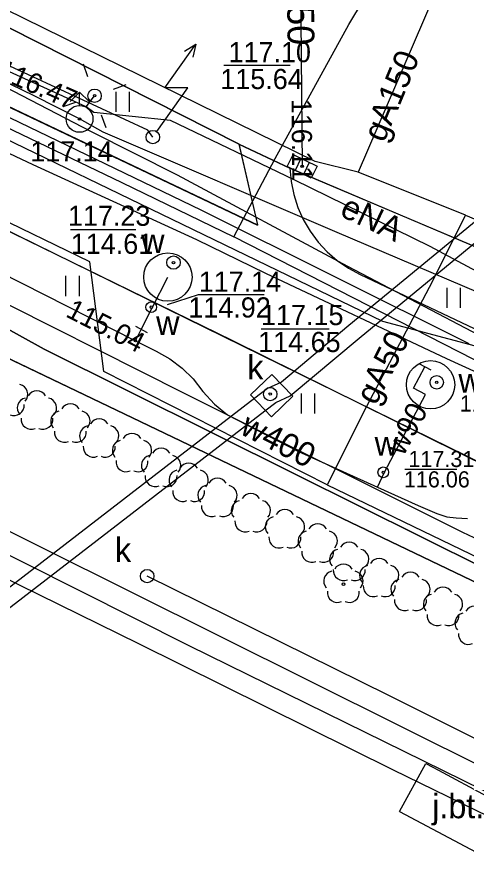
# Model space of a CAD drawing. Extents: x 6434771 to 6436222, y 5663454 to 5664782.
# Drawn here: x 6435483.58 to 6435500.32, y 5663705.54 to 5663737.33 of the extents above; entities that cross this region are included whole.
import ezdxf

# ---------------------------------------------------------------- set-up
doc = ezdxf.new("R2010")
doc.units = 0
for name, color, linetype in [('Warstwa 1', 7, 'Continuous'), ('Warstwa 10', 7, 'Continuous'), ('Warstwa 11', 7, 'Continuous'), ('Warstwa 12', 7, 'Continuous'), ('Warstwa 13', 7, 'Continuous'), ('Warstwa 14', 7, 'Continuous'), ('Warstwa 15', 7, 'Continuous'), ('Warstwa 2', 7, 'Continuous'), ('Warstwa 20', 7, 'Continuous'), ('Warstwa 4', 7, 'Continuous'), ('Warstwa 40', 7, 'Continuous'), ('Warstwa 5', 7, 'Continuous'), ('Warstwa 6', 7, 'Continuous'), ('Warstwa 7', 7, 'Continuous'), ('Warstwa 8', 7, 'Continuous'), ('Warstwa 9', 7, 'Continuous')]:
    doc.layers.add(name, color=color, linetype=linetype)

msp = doc.modelspace()

# ---------------------------------------------------------------- linework, layer by layer
at = {"layer": 'Warstwa 1'}
msp.add_line((6435473.15, 5663729.463), (6435531.111, 5663701.684), dxfattribs=at)
msp.add_line((6435473.15, 5663729.463), (6435531.111, 5663701.684), dxfattribs=at)
at = {"layer": 'Warstwa 10'}
for points in [[(6435403.954, 5663790.555), (6435398.357, 5663780.398), (6435403.321, 5663777.677), (6435413.685, 5663771.863), (6435417.767, 5663769.61), (6435419.181, 5663768.841), (6435419.178, 5663768.572), (6435417.779, 5663766.251), (6435416.436, 5663764.045), (6435415.805, 5663762.95), (6435424.17, 5663758.426), (6435441.023, 5663749.392), (6435459.53, 5663739.56), (6435466.161, 5663736.021), (6435468.237, 5663736.668), (6435470.105, 5663735.705), (6435471.762, 5663734.986), (6435483.418, 5663729.29), (6435491.577, 5663725.302), (6435503.628, 5663719.334)], [(6435380.267, 5663766.272), (6435380.58, 5663766.06), (6435389.07, 5663771.46), (6435391.75, 5663773.24), (6435394.06, 5663773.55), (6435401.19, 5663769.82), (6435418.67, 5663760.32), (6435436.16, 5663750.81), (6435444.38, 5663746.25), (6435452.61, 5663741.68), (6435460.06, 5663737.48), (6435467.51, 5663733.28), (6435474.21, 5663730.14), (6435480.9, 5663727), (6435484.59, 5663724.97), (6435493.96, 5663720.3), (6435503.33, 5663715.63)], [(6435438.315, 5663755.762), (6435439.396, 5663755.194), (6435442.054, 5663753.505), (6435446.083, 5663750.926), (6435451.587, 5663748.233), (6435459.341, 5663744.371), (6435462.041, 5663743.079), (6435464.593, 5663741.833), (6435465.781, 5663741.184), (6435470.117, 5663739.211), (6435475.747, 5663736.781), (6435479.995, 5663734.761), (6435487.477, 5663731.176), (6435491.642, 5663729.15)], [(6435503.975, 5663716.349), (6435500.176, 5663718.145), (6435489.783, 5663723.323), (6435481.742, 5663727.372), (6435475.338, 5663730.643), (6435471.647, 5663732.518), (6435469.826, 5663733.24), (6435466.776, 5663734.623), (6435459.213, 5663737.993), (6435455.905, 5663739.561), (6435453.977, 5663740.311), (6435450.432, 5663742.368), (6435444.283, 5663745.7), (6435435.874, 5663750.292)], [(6435491.642, 5663729.15), (6435493.185, 5663732.067), (6435495.933, 5663737.058), (6435498.182, 5663740.819), (6435499.036, 5663742.451), (6435501.096, 5663745.926), (6435502.906, 5663749.121)], [(6435566.497, 5663690.567), (6435562.903, 5663691.858), (6435557.336, 5663693.882), (6435548.025, 5663697.266), (6435543.039, 5663699.531), (6435535.54, 5663702.839), (6435534.748, 5663703.456), (6435534.366, 5663703.791), (6435532.04, 5663707.376), (6435529.501, 5663710.978), (6435526.518, 5663712.53), (6435515.716, 5663717.944), (6435508.085, 5663721.696), (6435503.376, 5663724.124), (6435495.885, 5663728.039), (6435489.548, 5663731.444), (6435486.344, 5663733.053), (6435483.124, 5663734.739), (6435470.222, 5663741.239)], [(6435587.473, 5663690.314), (6435586.171, 5663691.02), (6435579.225, 5663692.908), (6435570.448, 5663695.457), (6435566.535, 5663696.635), (6435565.184, 5663697.082), (6435561.153, 5663698.73), (6435559.402, 5663699.522), (6435558.896, 5663699.07), (6435558.148, 5663699.509), (6435556.836, 5663699.956), (6435556.499, 5663701.091), (6435550.461, 5663703.607), (6435545.35, 5663705.875), (6435536.398, 5663709.906), (6435533.381, 5663711.258), (6435531.532, 5663709.638), (6435525.755, 5663712.427), (6435516.512, 5663716.864), (6435503.928, 5663722.874), (6435491.642, 5663729.15)]]:
    msp.add_lwpolyline(points, dxfattribs=at)
at = {"layer": 'Warstwa 11'}
msp.add_circle((6435495.725, 5663716.214), 0.05, dxfattribs=at)
for centre, start, end in [((6435495.725, 5663716.589), 30.1471, 149.8529), ((6435495.368, 5663716.33), 102.1471, 221.8529), ((6435496.082, 5663716.33), 318.1471, 77.8529), ((6435495.505, 5663715.911), 174.1471, 293.8529), ((6435495.945, 5663715.911), 246.1471, 5.8529)]:
    msp.add_arc(centre, 0.375, start, end, dxfattribs=at)
at = {"layer": 'Warstwa 12'}
for points in [[(6435496.272, 5663731.55), (6435494.673, 5663731.954), (6435441.98, 5663757.861), (6435431.505, 5663763.318), (6435395.21, 5663783.064), (6435393.025, 5663784.254), (6435327.584, 5663819.466), (6435304.485, 5663832.195), (6435292.223, 5663838.764), (6435285.521, 5663842.735), (6435276.408, 5663848.377)], [(6435276.308, 5663840.167), (6435285.47, 5663834.8), (6435286.134, 5663834.744), (6435286.62, 5663834.35), (6435323.25, 5663813.89), (6435323.79, 5663813.12), (6435324.94, 5663813.03), (6435344.71, 5663802.06), (6435345.376, 5663801.99), (6435345.82, 5663801.51), (6435374.05, 5663785.53), (6435381.33, 5663787.82), (6435417.36, 5663768.01), (6435438.98, 5663755.98), (6435463.27, 5663743.33), (6435463.498, 5663743.152), (6435463.77, 5663743.07), (6435464.82, 5663742.52), (6435490.42, 5663730.15), (6435500.39, 5663725.18)], [(6435276.296, 5663839.122), (6435282.733, 5663835.528), (6435283.155, 5663835.293), (6435283.578, 5663835.058), (6435339.95, 5663804.176), (6435373.154, 5663785.164), (6435373.6, 5663784.903), (6435374.09, 5663784.842), (6435381.569, 5663787.202), (6435381.966, 5663786.947), (6435382.363, 5663786.692), (6435416.468, 5663767.82), (6435452.468, 5663747.664), (6435497.181, 5663726.003), (6435502.116, 5663724.694), (6435541.028, 5663706.294), (6435541.516, 5663706.079), (6435555.51, 5663699.69), (6435571.692, 5663693.874), (6435578.552, 5663690.422)], [(6435412.416, 5663810.129), (6435415.262, 5663808.591), (6435421.094, 5663805.32), (6435424.188, 5663803.517), (6435431.948, 5663798.988), (6435438.536, 5663795.223), (6435441.881, 5663793.352), (6435446.715, 5663790.663), (6435457.328, 5663784.61), (6435464.987, 5663780.22), (6435463.498, 5663777.893), (6435461.812, 5663775.135), (6435461.782, 5663774.97), (6435462.658, 5663774.462), (6435473.19, 5663768.188), (6435476.931, 5663765.97), (6435482.323, 5663762.76), (6435492.41, 5663756.825), (6435500.228, 5663752.215), (6435504.143, 5663749.906), (6435504.224, 5663749.74), (6435501.475, 5663743.555), (6435499.406, 5663738.834), (6435496.272, 5663731.55)], [(6435495.121, 5663719.919), (6435486.807, 5663724.138), (6435486.287, 5663728.215), (6435482.432, 5663730.081), (6435479.293, 5663731.712), (6435474.04, 5663734.413), (6435473.066, 5663734.944), (6435467.983, 5663737.194), (6435461.374, 5663740.646), (6435459.2, 5663738.652), (6435443.928, 5663746.887), (6435442.456, 5663750.055), (6435446.272, 5663756.349), (6435452.71, 5663766.012), (6435453.484, 5663767.129), (6435454.431, 5663768.561), (6435458.254, 5663776.256), (6435458.868, 5663777.388), (6435457.524, 5663778.685), (6435457.327, 5663779.817), (6435455.884, 5663782.015), (6435455.307, 5663783.102), (6435448.037, 5663788.15)], [(6435446.24, 5663753.85), (6435447.521, 5663753.146), (6435448.811, 5663752.393), (6435454.282, 5663749.544), (6435461.964, 5663745.613), (6435467.349, 5663742.737), (6435475.206, 5663738.935), (6435480.305, 5663736.294), (6435484.194, 5663734.412), (6435485.883, 5663733.557), (6435486.772, 5663733.055), (6435495.394, 5663729.362), (6435501.979, 5663726.557)], [(6435503.33, 5663715.63), (6435493.96, 5663720.3), (6435484.59, 5663724.97), (6435480.9, 5663727), (6435474.21, 5663730.14), (6435467.51, 5663733.28), (6435460.06, 5663737.48), (6435452.61, 5663741.68), (6435444.38, 5663746.25), (6435436.16, 5663750.81)], [(6435444.75, 5663747.22), (6435487.98, 5663725.28), (6435488.75, 5663724.89), (6435489.26, 5663724.61), (6435489.72, 5663724.26), (6435490.13, 5663723.86), (6435490.49, 5663723.39), (6435490.92, 5663722.92), (6435491.41, 5663722.52), (6435494.03, 5663721.17), (6435497, 5663719.83), (6435498.51, 5663719.15), (6435499.2, 5663718.85), (6435499.57, 5663718.72), (6435499.929, 5663718.69), (6435500.35, 5663718.66)], [(6435544.629, 5663707.183), (6435542.726, 5663707.635), (6435537.517, 5663708.344), (6435529.513, 5663709.344), (6435528.928, 5663709.541), (6435527.603, 5663710.081), (6435526.39, 5663710.853), (6435521.649, 5663713.28), (6435512.623, 5663718.041), (6435503.003, 5663723.042), (6435499.57, 5663724.601), (6435492.833, 5663727.782), (6435490.267, 5663729.04), (6435484.177, 5663731.832), (6435479.326, 5663734.113), (6435475.939, 5663735.622), (6435467.751, 5663739.414), (6435460.827, 5663742.711), (6435459.328, 5663743.372)], [(6435488.63, 5663732.86), (6435488.44, 5663733.12), (6435471.31, 5663741.08), (6435471.03, 5663741.59), (6435470.65, 5663741.84)], [(6435502.592, 5663726.838), (6435498.957, 5663728.793), (6435493.887, 5663731.268), (6435489.287, 5663733.478), (6435486.438, 5663733.781), (6435486.145, 5663733.988), (6435482.412, 5663735.693), (6435475.457, 5663738.954), (6435470.163, 5663741.574)], [(6435427.17, 5663739.193), (6435432.168, 5663736.546), (6435445.372, 5663729.491), (6435454.104, 5663724.748), (6435454.879, 5663724.298), (6435455.593, 5663723.943), (6435460.293, 5663721.317), (6435457.82, 5663716.835), (6435470.144, 5663709.632), (6435477.743, 5663720.07), (6435489.973, 5663713.933), (6435503.077, 5663707.484), (6435518.495, 5663699.908), (6435527.213, 5663695.594), (6435536.288, 5663690.931)], [(6435486.145, 5663733.988), (6435486.462, 5663734.402)], [(6435500.276, 5663729.957), (6435496.272, 5663731.55)], [(6435500.276, 5663729.957), (6435498.916, 5663727.261), (6435496.59, 5663722.828), (6435495.121, 5663719.919)], [(6435500.276, 5663729.957), (6435501.42, 5663729.465), (6435510.021, 5663725.808), (6435518.895, 5663722.025), (6435524.713, 5663719.519), (6435527.728, 5663718.186), (6435533.756, 5663716.021), (6435542.116, 5663712.906), (6435545.736, 5663711.647), (6435552.335, 5663708.801), (6435560.867, 5663705.201), (6435566.797, 5663702.68), (6435568.089, 5663702.43), (6435575.171, 5663700.941), (6435585.658, 5663698.746), (6435590.084, 5663697.857), (6435599.16, 5663695.943), (6435601.73, 5663695.402), (6435603.682, 5663694.98)], [(6435488.2, 5663725.7), (6435488.61, 5663726.51), (6435489.19, 5663727.65)], [(6435487.98, 5663725.28), (6435488.2, 5663725.7)], [(6435497, 5663719.83), (6435497.25, 5663720.38), (6435498.78, 5663723.28), (6435498.34, 5663723.51), (6435498.76, 5663724.31)], [(6435495.121, 5663719.919), (6435501.163, 5663716.995), (6435505.508, 5663719.023), (6435509.959, 5663717.066), (6435518.39, 5663713.003), (6435532.954, 5663706.022), (6435536.57, 5663704.276), (6435546.835, 5663699.61), (6435551.397, 5663697.659), (6435560.124, 5663694.174), (6435569.956, 5663690.525)]]:
    msp.add_lwpolyline(points, dxfattribs=at)
at = {"layer": 'Warstwa 13'}
for centre, start, end in [((6435483.601, 5663723.285), 318.0487, 77.9523), ((6435484.316, 5663723.037), 30.1471, 149.8529), ((6435483.959, 5663722.778), 102.0477, 221.9513), ((6435484.673, 5663722.778), 318.0487, 77.9523), ((6435483.464, 5663722.866), 246.2771, 5.6877), ((6435485.204, 5663722.292), 102.0477, 221.9513), ((6435485.561, 5663722.551), 30.1471, 149.8529), ((6435485.918, 5663722.292), 318.0487, 77.9523), ((6435484.096, 5663722.359), 174.1984, 293.7229), ((6435484.536, 5663722.359), 246.2771, 5.6877), ((6435486.634, 5663721.997), 30.1471, 149.8529), ((6435486.277, 5663721.738), 102.0477, 221.9513), ((6435486.991, 5663721.738), 318.0487, 77.9523), ((6435485.341, 5663721.873), 174.1984, 293.7229), ((6435485.781, 5663721.873), 246.2771, 5.6877), ((6435487.854, 5663721.454), 30.1471, 149.8529), ((6435486.414, 5663721.319), 174.1984, 293.7229), ((6435486.854, 5663721.319), 246.2771, 5.6877), ((6435487.497, 5663721.195), 102.0477, 221.9513), ((6435488.211, 5663721.195), 318.0487, 77.9523), ((6435488.938, 5663720.9), 30.1471, 149.8529), ((6435487.634, 5663720.776), 174.1984, 293.7229), ((6435488.074, 5663720.776), 246.2771, 5.6877), ((6435488.581, 5663720.641), 102.0477, 221.9513), ((6435489.295, 5663720.641), 318.0487, 77.9523), ((6435489.964, 5663720.348), 30.1471, 149.8529), ((6435489.607, 5663720.089), 102.0477, 221.9513), ((6435490.321, 5663720.089), 318.0487, 77.9523), ((6435488.718, 5663720.222), 174.1984, 293.7229), ((6435489.158, 5663720.222), 246.2771, 5.6877), ((6435491.037, 5663719.783), 30.1471, 149.8529), ((6435490.68, 5663719.524), 102.0477, 221.9513), ((6435491.394, 5663719.524), 318.0487, 77.9523), ((6435489.744, 5663719.67), 174.1984, 293.7229), ((6435490.184, 5663719.67), 246.2771, 5.6877), ((6435492.28, 5663719.216), 30.1471, 149.8529), ((6435490.817, 5663719.105), 174.1984, 293.7229), ((6435491.257, 5663719.105), 246.2771, 5.6877), ((6435491.923, 5663718.957), 102.0477, 221.9513), ((6435492.637, 5663718.957), 318.0487, 77.9523), ((6435493.547, 5663718.615), 30.1471, 149.8529), ((6435492.06, 5663718.538), 174.1984, 293.7229), ((6435492.5, 5663718.538), 246.2771, 5.6877), ((6435493.19, 5663718.356), 102.0477, 221.9513), ((6435493.904, 5663718.356), 318.0487, 77.9523), ((6435494.411, 5663717.824), 102.0477, 221.9513), ((6435494.768, 5663718.083), 30.1471, 149.8529), ((6435495.125, 5663717.824), 318.0487, 77.9523), ((6435493.327, 5663717.937), 174.1984, 293.7229), ((6435493.767, 5663717.937), 246.2771, 5.6877), ((6435495.941, 5663717.402), 30.1471, 149.8529), ((6435494.548, 5663717.405), 174.1984, 293.7229), ((6435494.988, 5663717.405), 246.2771, 5.6877), ((6435495.584, 5663717.143), 102.0477, 221.9513), ((6435496.298, 5663717.143), 318.0487, 77.9523), ((6435496.701, 5663716.543), 102.0477, 221.9513), ((6435497.058, 5663716.802), 30.1471, 149.8529), ((6435497.415, 5663716.543), 318.0487, 77.9523), ((6435495.721, 5663716.724), 174.1984, 293.7229), ((6435496.161, 5663716.724), 246.2771, 5.6877), ((6435498.223, 5663716.282), 30.1471, 149.8529), ((6435497.866, 5663716.023), 102.0477, 221.9513), ((6435498.58, 5663716.023), 318.0487, 77.9523), ((6435496.838, 5663716.124), 174.1984, 293.7229), ((6435497.278, 5663716.124), 246.2771, 5.6877), ((6435499.433, 5663715.727), 30.1471, 149.8529), ((6435498.003, 5663715.604), 174.1984, 293.7229), ((6435498.443, 5663715.604), 246.2771, 5.6877), ((6435499.076, 5663715.468), 102.0477, 221.9513), ((6435499.79, 5663715.468), 318.0487, 77.9523), ((6435500.606, 5663715.024), 30.1471, 149.8529), ((6435499.213, 5663715.049), 174.1984, 293.7229), ((6435499.653, 5663715.049), 246.2771, 5.6877), ((6435500.249, 5663714.765), 102.0477, 221.9513), ((6435500.386, 5663714.346), 174.1984, 293.7229)]:
    msp.add_arc(centre, 0.375, start, end, dxfattribs=at)
at = {"layer": 'Warstwa 14'}
for p, q in [((6435493.737, 5663735.529), (6435491.268, 5663735.529)), ((6435488.003, 5663729.412), (6435485.57, 5663729.412)), ((6435492.659, 5663725.718), (6435495.19, 5663725.718))]:
    msp.add_line(p, q, dxfattribs=at)
for points in [[(6435492.774, 5663726.986), (6435490.312, 5663726.986), (6435489.165, 5663726.616)], [(6435498.007, 5663720.498), (6435499.945, 5663720.498)]]:
    msp.add_lwpolyline(points, dxfattribs=at)
for centre in [(6435486.462, 5663734.402), (6435494.19, 5663731.77), (6435494.19, 5663731.77), (6435489.4, 5663728.19), (6435488.57, 5663726.53), (6435487.98, 5663725.28), (6435499.2, 5663723.73), (6435493, 5663723.293), (6435497.21, 5663720.38)]:
    msp.add_circle(centre, 0.045, dxfattribs=at)
at = {"layer": 'Warstwa 15'}
msp.add_lwpolyline([(6435492.269, 5663723.26), (6435493.045, 5663722.452), (6435493.839, 5663723.215), (6435493.064, 5663724.023)], close=True, dxfattribs=at)
for centre in [(6435489.19, 5663727.65), (6435498.97, 5663723.64)]:
    msp.add_circle(centre, 0.9, dxfattribs=at)
at = {"layer": 'Warstwa 2'}
msp.add_lwpolyline([(6435557.418, 5663690.676), (6435552.242, 5663692.751), (6435535.116, 5663699.719), (6435531.111, 5663701.684), (6435474.497, 5663728.817)], dxfattribs=at)
msp.add_circle((6435486.462, 5663734.402), 0.25, dxfattribs=at)
at = {"layer": 'Warstwa 20'}
for p, q in [((6435487.979, 5663725.816), (6435488.421, 5663725.584)), ((6435498.539, 5663724.426), (6435498.981, 5663724.194))]:
    msp.add_line(p, q, dxfattribs=at)
at = {"layer": 'Warstwa 4'}
for p, q in [((6435494.141, 5663732.071), (6435493.924, 5663731.621)), ((6435494.456, 5663731.919), (6435494.239, 5663731.469))]:
    msp.add_line(p, q, dxfattribs=at)
for points in [[(6435486.214, 5663735.11), (6435486.048, 5663735.582)], [(6435487.17, 5663734.65), (6435487.642, 5663734.816)], [(6435485.547, 5663734.186), (6435485.901, 5663734.54)], [(6435486.255, 5663734.186), (6435485.901, 5663734.54)], [(6435485.901, 5663734.04), (6435485.901, 5663734.54)], [(6435485.754, 5663734.154), (6435485.282, 5663733.988)], [(6435486.71, 5663733.694), (6435486.876, 5663733.222)]]:
    msp.add_lwpolyline(points, dxfattribs=at)
msp.add_lwpolyline([(6435493.849, 5663732.213), (6435494.749, 5663731.777), (6435494.531, 5663731.327), (6435493.631, 5663731.763)], close=True, dxfattribs=at)
for centre, radius in [((6435485.901, 5663733.54), 0.5), ((6435489.4, 5663728.19), 0.25), ((6435488.57, 5663726.53), 0.2), ((6435499.2, 5663723.73), 0.25), ((6435493, 5663723.293), 0.25), ((6435497.21, 5663720.38), 0.2), ((6435488.419, 5663716.515), 0.25)]:
    msp.add_circle(centre, radius, dxfattribs=at)
at = {"layer": 'Warstwa 40'}
msp.add_line((6435488.775, 5663733.064), (6435489.933, 5663734.694), dxfattribs=at)
for points in [[(6435488.775, 5663733.064), (6435489.933, 5663734.694), (6435489.073, 5663734.692), (6435490.231, 5663736.322)], [(6435489.805, 5663736.061), (6435490.231, 5663736.322), (6435490.124, 5663735.834)]]:
    msp.add_lwpolyline(points, dxfattribs=at)
msp.add_circle((6435488.63, 5663732.86), 0.25, dxfattribs=at)
at = {"layer": 'Warstwa 5'}
for p, q in [((6435454.687, 5663743.397), (6435503.453, 5663719.448)), ((6435483.3, 5663736.934), (6435491.83, 5663732.614)), ((6435487.264, 5663733.803), (6435487.264, 5663734.553)), ((6435487.764, 5663733.803), (6435487.764, 5663734.553)), ((6435482.96, 5663734.144), (6435492.53, 5663729.594)), ((6435491.83, 5663732.614), (6435492.53, 5663729.594)), ((6435493.73, 5663731.71), (6435493.775, 5663731.212)), ((6435493.73, 5663731.71), (6435536.46, 5663713.56)), ((6435493.775, 5663731.212), (6435493.874, 5663730.722)), ((6435493.874, 5663730.722), (6435494.026, 5663730.245)), ((6435494.026, 5663730.245), (6435494.23, 5663729.789)), ((6435494.23, 5663729.789), (6435494.482, 5663729.357)), ((6435494.482, 5663729.357), (6435494.78, 5663728.955)), ((6435474.497, 5663728.817), (6435531.111, 5663701.684)), ((6435494.78, 5663728.955), (6435495.12, 5663728.588)), ((6435495.12, 5663728.588), (6435495.498, 5663728.261)), ((6435495.498, 5663728.261), (6435495.91, 5663727.977)), ((6435495.91, 5663727.977), (6435496.35, 5663727.74)), ((6435496.35, 5663727.74), (6435516.14, 5663718.36)), ((6435485.397, 5663726.941), (6435485.397, 5663727.691)), ((6435485.897, 5663726.941), (6435485.897, 5663727.691)), ((6435499.585, 5663726.5), (6435499.585, 5663727.25)), ((6435500.085, 5663726.5), (6435500.085, 5663727.25)), ((6435494.161, 5663722.568), (6435494.161, 5663723.318)), ((6435494.661, 5663722.568), (6435494.661, 5663723.318))]:
    msp.add_line(p, q, dxfattribs=at)
at = {"layer": 'Warstwa 6'}
for points in [[(6435557.624, 5663617.186), (6435560.245, 5663620.878), (6435595.767, 5663670.923), (6435531.111, 5663701.684), (6435473.15, 5663729.463), (6435470.997, 5663730.839), (6435385.94, 5663776.469), (6435383.505, 5663771.998), (6435381.775, 5663772.849), (6435379.415, 5663768.737), (6435374.588, 5663771.455), (6435379.471, 5663779.947), (6435341.096, 5663801.352), (6435284.269, 5663833.48), (6435246.778, 5663854.403), (6435242.169, 5663846.309), (6435237.4, 5663848.916), (6435241.929, 5663857.022), (6435210.691, 5663874.851), (6435202.784, 5663879.266), (6435199.977, 5663874.56), (6435180.355, 5663839.798)], [(6435592.26, 5663691.77), (6435588.763, 5663692.979), (6435565.676, 5663700.867), (6435554.16, 5663705.26), (6435554.69, 5663706.67), (6435536.46, 5663713.56), (6435493.73, 5663731.71), (6435491.83, 5663732.6), (6435483.3, 5663736.92), (6435474.78, 5663741.25), (6435471.29, 5663743.14), (6435458.36, 5663750), (6435430.67, 5663764.81), (6435413.07, 5663774.74), (6435404.99, 5663779.58), (6435398.517, 5663783.567), (6435394.415, 5663785.907)]]:
    msp.add_lwpolyline(points, dxfattribs=at)
msp.add_lwpolyline([(6435506.094, 5663751.807), (6435502.002, 5663754.167), (6435492.76, 5663760.678), (6435470.997, 5663730.839), (6435473.15, 5663729.463), (6435531.111, 5663701.684), (6435548.772, 5663729.662), (6435548.335, 5663741.528), (6435533.459, 5663736.247), (6435529.689, 5663738.733)], close=True, dxfattribs=at)
for centre in [(6435485.901, 5663733.54), (6435494.19, 5663731.77), (6435489.4, 5663728.19), (6435488.57, 5663726.53), (6435499.2, 5663723.73), (6435493, 5663723.293), (6435497.21, 5663720.38)]:
    msp.add_circle(centre, 0.045, dxfattribs=at)
at = {"layer": 'Warstwa 7'}
for points in [[(6435494.06, 5663745.47), (6435494.19, 5663731.77)], [(6435540.167, 5663690.884), (6435535.969, 5663693.011), (6435525.865, 5663698.012), (6435517.553, 5663702.1), (6435514.978, 5663703.316), (6435504.282, 5663708.647), (6435497.39, 5663712.087), (6435488.419, 5663716.515)]]:
    msp.add_lwpolyline(points, dxfattribs=at)
msp.add_lwpolyline([(6435512.137, 5663739.331), (6435512.019, 5663739.237), (6435508.239, 5663736.059), (6435501.651, 5663730.549), (6435495.922, 5663725.841), (6435493.422, 5663723.736), (6435492.9, 5663723.496), (6435492.432, 5663723.147), (6435457.699, 5663696.359), (6435451.2, 5663691.958), (6435452.196, 5663691.945), (6435458.051, 5663695.873), (6435492.794, 5663722.669), (6435493.208, 5663722.978), (6435493.746, 5663723.224), (6435496.306, 5663725.379), (6435502.033, 5663730.087), (6435508.625, 5663735.599), (6435512.399, 5663738.773), (6435512.511, 5663738.862), (6435512.747, 5663739.42)], close=True, dxfattribs=at)
at = {"layer": 'Warstwa 8'}
for p, q in [((6435483.3, 5663736.934), (6435491.83, 5663732.614)), ((6435491.83, 5663732.614), (6435491.834, 5663732.598)), ((6435491.834, 5663732.598), (6435493.73, 5663731.71)), ((6435493.73, 5663731.71), (6435536.46, 5663713.56)), ((6435497.817, 5663707.746), (6435498.795, 5663709.543)), ((6435498.795, 5663709.543), (6435499.264, 5663709.289)), ((6435499.264, 5663709.289), (6435502.699, 5663707.439)), ((6435497.817, 5663707.746), (6435501.769, 5663705.653))]:
    msp.add_line(p, q, dxfattribs=at)
msp.add_lwpolyline([(6435511.24, 5663704.252), (6435484.456, 5663717.597), (6435477.361, 5663721.114), (6435474.426, 5663717.132), (6435469.794, 5663710.795), (6435466.901, 5663712.453), (6435458.859, 5663717.164), (6435461.414, 5663721.644), (6435455.972, 5663724.612), (6435455.215, 5663723.274), (6435458.397, 5663721.536), (6435459.243, 5663721.058), (6435456.631, 5663716.495), (6435458.423, 5663715.493), (6435470.379, 5663708.499), (6435476.471, 5663716.706), (6435478.115, 5663718.987), (6435479.927, 5663718.012), (6435488.099, 5663714.007), (6435497.581, 5663709.299), (6435512.812, 5663701.866)], dxfattribs=at)
at = {"layer": 'Warstwa 9'}
for p, q in [((6435454.687, 5663743.397), (6435503.453, 5663719.448)), ((6435473.39, 5663738.68), (6435492.53, 5663729.58)), ((6435491.834, 5663732.598), (6435493.73, 5663731.71)), ((6435491.834, 5663732.598), (6435492.526, 5663729.596)), ((6435493.73, 5663731.71), (6435493.775, 5663731.212)), ((6435493.775, 5663731.212), (6435493.874, 5663730.722)), ((6435493.874, 5663730.722), (6435494.026, 5663730.245)), ((6435494.026, 5663730.245), (6435494.23, 5663729.789)), ((6435494.23, 5663729.789), (6435494.482, 5663729.357)), ((6435492.526, 5663729.596), (6435492.53, 5663729.58)), ((6435494.482, 5663729.357), (6435494.78, 5663728.955)), ((6435494.78, 5663728.955), (6435495.12, 5663728.588)), ((6435495.12, 5663728.588), (6435495.498, 5663728.261)), ((6435495.498, 5663728.261), (6435495.91, 5663727.977)), ((6435495.91, 5663727.977), (6435496.35, 5663727.74)), ((6435496.35, 5663727.74), (6435516.14, 5663718.36))]:
    msp.add_line(p, q, dxfattribs=at)

# ---------------------------------------------------------------- texts
at = {"layer": 'Warstwa 13'}
for s, height, rotation, p in [('gA150', 0.9, 67.4199, (6435497.243, 5663732.628)), ('eNA', 0.9, 334.6646, (6435495.545, 5663729.947)), ('gA50', 0.9, 63.0024, (6435496.932, 5663722.84)), ('w90', 0.8, 61.57, (6435497.961, 5663720.958)), ('w400', 0.9, 332.7395, (6435491.827, 5663721.836))]:
    msp.add_text(s, height=height, rotation=rotation, dxfattribs=at).set_placement(p)
at = {"layer": 'Warstwa 14'}
for s, rotation, p in [('116.47', 336.1371, (6435482.783, 5663735.096)), ('116.11', 270.5449, (6435493.793, 5663734.287)), ('115.04', 333.089, (6435485.345, 5663726.197))]:
    msp.add_text(s, height=0.75, rotation=rotation, dxfattribs=at).set_placement(p)
for s, height, p in [('115.64', 0.75, (6435491.143, 5663734.65)), ('114.61', 0.75, (6435485.577, 5663728.514)), ('114.92', 0.75, (6435489.953, 5663726.144)), ('114.65', 0.75, (6435492.553, 5663724.858)), ('116.06', 0.6, (6435497.976, 5663719.818))]:
    msp.add_text(s, height=height, dxfattribs=at).set_placement(p)
at = {"layer": 'Warstwa 5'}
for s, p in [('w', (6435488.197, 5663728.542)), ('w', (6435488.753, 5663725.491)), ('k', (6435492.145, 5663723.841)), ('w', (6435500.008, 5663723.35)), ('w', (6435496.888, 5663721.004)), ('k', (6435487.22, 5663717.044))]:
    msp.add_text(s, height=0.9, dxfattribs=at).set_placement(p)
at = {"layer": 'Warstwa 6'}
for s, height, p in [('117.10', 0.75, (6435491.449, 5663735.65)), ('117.14', 0.75, (6435484.068, 5663731.956)), ('117.23', 0.75, (6435485.47, 5663729.559)), ('117.14', 0.75, (6435490.341, 5663727.104)), ('117.15', 0.75, (6435492.659, 5663725.861)), ('117.23', 0.6, (6435500.058, 5663722.643)), ('117.31', 0.6, (6435498.146, 5663720.577))]:
    msp.add_text(s, height=height, dxfattribs=at).set_placement(p)
at = {"layer": 'Warstwa 7'}
msp.add_text('kd150', height=1, rotation=270.5449, dxfattribs=at).set_placement((6435493.613, 5663739.923))
at = {"layer": 'Warstwa 8'}
msp.add_text('j.bt.', height=0.9, dxfattribs=at).set_placement((6435499.03, 5663707.501))

doc.saveas('drawing.dxf')
